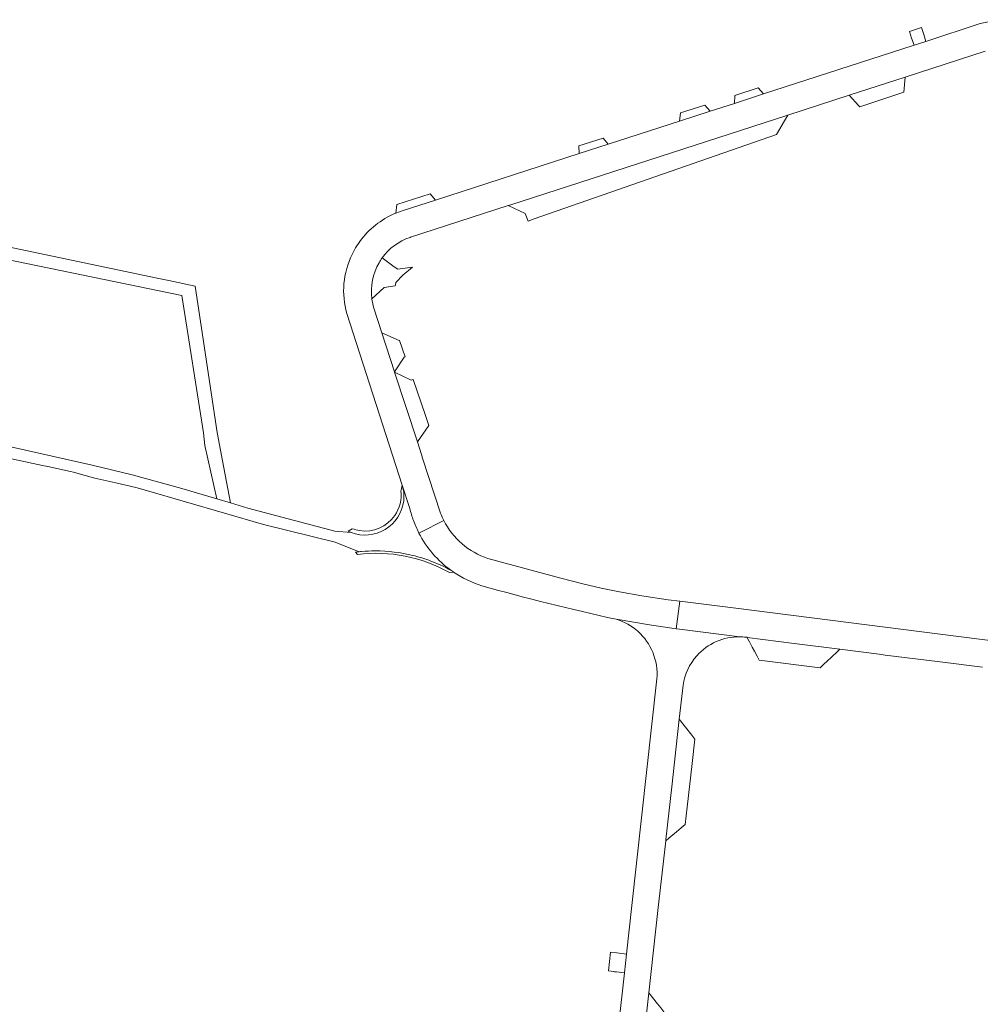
# Model space of a CAD drawing. Header units: metres. Extents: x 166325 to 190320, y 381923 to 404576.
# Tile 963 of 1056: x 181365 to 181619, y 385349 to 385610. Entities that reach past the tile are written whole.
import ezdxf

# ---------------------------------------------------------------- set-up
doc = ezdxf.new("R2010")
doc.units = ezdxf.units.M
for name, color, linetype, lineweight in [('B-WE-VH-VERHARDING_ASFALT-GV', 8, 'Continuous', 18), ('B-WE-VH-VERHARDING_BETON-GV', 8, 'Continuous', 18), ('B-WE-VH-VERHARDING_BETONSTRAATSTEEN-GV', 8, 'Continuous', 18), ('B-WE-VH-VERHARDING_HALFVERHARDING-GV', 8, 'Continuous', 18)]:
    doc.layers.add(name, color=color, linetype=linetype, lineweight=lineweight)

msp = doc.modelspace()

# ---------------------------------------------------------------- linework, layer by layer
at = {"layer": 'B-WE-VH-VERHARDING_ASFALT-GV', "flags": 128}
for points in [[(181619.466, 385608.658), (181605.054, 385603.956), (181601.899, 385602.927), (181561.983, 385590.017), (181554.256, 385587.518), (181547.807, 385585.432), (181539.68, 385582.803), (181520.83, 385576.707), (181513.086, 385574.202), (181474.984, 385561.879), (181466.482, 385559.129), (181464.46, 385558.403), (181464.278, 385558.338)], [(181619.466, 385608.658), (181605.054, 385603.956), (181601.899, 385602.927), (181561.983, 385590.017), (181554.256, 385587.518), (181547.807, 385585.432), (181539.68, 385582.803), (181520.83, 385576.707), (181513.086, 385574.202), (181474.984, 385561.879), (181466.482, 385559.129), (181464.46, 385558.403), (181464.278, 385558.338)], [(181468.262, 385551.988), (181468.377, 385552.025), (181494.32, 385560.423), (181495.036, 385560.655), (181568.202, 385584.338), (181568.436, 385584.414), (181584.707, 385589.681), (181599.527, 385594.478), (181620.781, 385601.358)], [(181468.262, 385551.988), (181468.377, 385552.025), (181494.32, 385560.423), (181495.036, 385560.655), (181568.202, 385584.338), (181568.436, 385584.414), (181584.707, 385589.681), (181599.527, 385594.478), (181620.781, 385601.358)], [(181454.963, 385550.941), (181453.852, 385549.261), (181452.896, 385547.487)], [(181454.963, 385550.941), (181453.852, 385549.261), (181452.896, 385547.487)], [(181476.337, 385478.931), (181471.598, 385493.514), (181471.302, 385494.426), (181470.208, 385497.792), (181464.189, 385516.315), (181464.168, 385516.38), (181460.824, 385526.674), (181458.697, 385533.22)], [(181476.337, 385478.931), (181471.598, 385493.514), (181471.302, 385494.426), (181470.208, 385497.792), (181464.189, 385516.315), (181464.168, 385516.38), (181460.824, 385526.674), (181458.697, 385533.22)], [(181451.492, 385531.797), (181466.223, 385486.336), (181468.227, 385480.113)], [(181451.492, 385531.797), (181466.223, 385486.336), (181468.227, 385480.113)], [(181349.822, 385496.053), (181370.82, 385491.549), (181372.201, 385491.253), (181378.227, 385489.96), (181379.063, 385489.736), (181381.197, 385489.165), (181384.73, 385488.22), (181390.237, 385486.924), (181395.581, 385485.667), (181398.377, 385484.92), (181429.447, 385475.918), (181448.376, 385471.251), (181454.8, 385468.681)], [(181349.822, 385496.053), (181370.82, 385491.549), (181372.201, 385491.253), (181378.227, 385489.96), (181379.063, 385489.736), (181381.197, 385489.165), (181384.73, 385488.22), (181390.237, 385486.924), (181395.581, 385485.667), (181398.377, 385484.92), (181429.447, 385475.918), (181448.376, 385471.251), (181454.8, 385468.681)], [(181452.645, 385473.78), (181448.31, 385474.171), (181425.22, 385480.265), (181420.696, 385481.605), (181417.072, 385482.679), (181407.757, 385485.439), (181394.63, 385489.06), (181383.979, 385491.655), (181355.615, 385498.024)], [(181452.645, 385473.78), (181448.31, 385474.171), (181425.22, 385480.265), (181420.696, 385481.605), (181417.072, 385482.679), (181407.757, 385485.439), (181394.63, 385489.06), (181383.979, 385491.655), (181355.615, 385498.024)], [(181468.227, 385480.113), (181466.223, 385486.336)], [(181468.227, 385480.113), (181466.223, 385486.336)], [(181466.223, 385486.336), (181466.598, 385484.448)], [(181470.626, 385473.638), (181470.963, 385473.809), (181477.204, 385476.976), (181477.125, 385477.132), (181477.048, 385477.288)], [(181470.626, 385473.638), (181470.963, 385473.809), (181477.204, 385476.976), (181477.125, 385477.132), (181477.048, 385477.288)], [(181477.204, 385476.976), (181470.963, 385473.809), (181470.626, 385473.638)], [(181477.204, 385476.976), (181470.963, 385473.809), (181470.626, 385473.638)], [(181508.224, 385461.677), (181488.922, 385466.92)], [(181508.224, 385461.677), (181488.922, 385466.92)], [(181522.905, 385450.789), (181531.746, 385449.277), (181538.796, 385448.284), (181539.771, 385455.585), (181536.722, 385455.97), (181529.768, 385456.986), (181523.805, 385458.012), (181518.929, 385459.04), (181514.071, 385460.179), (181508.224, 385461.677)], [(181522.905, 385450.789), (181531.746, 385449.277), (181538.796, 385448.284), (181539.771, 385455.585), (181536.722, 385455.97), (181529.768, 385456.986), (181523.805, 385458.012), (181518.929, 385459.04), (181514.071, 385460.179), (181508.224, 385461.677)], [(181633.863, 385443.698), (181554.654, 385453.705), (181539.771, 385455.585), (181538.796, 385448.284)], [(181633.863, 385443.698), (181554.654, 385453.705), (181539.771, 385455.585), (181538.796, 385448.284)], [(181555.706, 385446.144), (181539.675, 385448.16), (181538.796, 385448.284), (181531.746, 385449.277), (181522.905, 385450.789)], [(181555.706, 385446.144), (181539.675, 385448.16), (181538.796, 385448.284), (181531.746, 385449.277), (181522.905, 385450.789)], [(181538.796, 385448.284), (181539.675, 385448.16), (181555.706, 385446.144)], [(181538.796, 385448.284), (181539.675, 385448.16), (181555.706, 385446.144)], [(181557.366, 385446.027), (181557.601, 385445.996), (181557.625, 385445.993), (181570.088, 385444.34), (181582.217, 385442.815), (181592.661, 385441.502), (181594.235, 385441.304), (181608.134, 385439.556), (181620.046, 385438.059)], [(181557.366, 385446.027), (181557.601, 385445.996), (181557.625, 385445.993), (181570.088, 385444.34), (181582.217, 385442.815), (181592.661, 385441.502), (181594.235, 385441.304), (181608.134, 385439.556), (181620.046, 385438.059)], [(181533.718, 385435.002), (181533.626, 385434.168), (181527.067, 385374.905), (181525.642, 385362.056), (181525.086, 385357.041), (181521.933, 385328.611)], [(181533.718, 385435.002), (181533.626, 385434.168), (181527.067, 385374.905), (181525.642, 385362.056), (181525.086, 385357.041), (181521.933, 385328.611)], [(181527.075, 385311.119), (181527.219, 385312.421), (181527.519, 385315.131), (181529.018, 385328.665), (181529.121, 385329.594), (181530.002, 385337.553), (181531.581, 385351.815), (181533.997, 385373.634), (181536.048, 385392.042), (181536.091, 385392.429), (181537.649, 385406.413), (181538.006, 385409.613), (181539.639, 385424.268), (181540.646, 385433.307)], [(181527.075, 385311.119), (181527.219, 385312.421), (181527.519, 385315.131), (181529.018, 385328.665), (181529.121, 385329.594), (181530.002, 385337.553), (181531.581, 385351.815), (181533.997, 385373.634), (181536.048, 385392.042), (181536.091, 385392.429), (181537.649, 385406.413), (181538.006, 385409.613), (181539.639, 385424.268), (181540.646, 385433.307)]]:
    msp.add_lwpolyline(points, dxfattribs=at)
at = {"layer": 'B-WE-VH-VERHARDING_ASFALT-GV'}
for points in [[(181633.407, 385608.968, 0.1261027), (181619.466, 385608.658)], [(181633.407, 385608.968, 0.1261027), (181619.466, 385608.658)], [(181464.278, 385558.338, 0.135827), (181454.963, 385550.941)], [(181464.278, 385558.338, 0.135827), (181454.963, 385550.941)], [(181460.864, 385546.546, -0.1598062), (181468.262, 385551.988)], [(181460.864, 385546.546, -0.1598062), (181468.262, 385551.988)], [(181452.896, 385547.487, 0.1833051), (181451.492, 385531.797)], [(181452.896, 385547.487, 0.1833051), (181451.492, 385531.797)], [(181458.149, 385535.727, -0.1650364), (181460.047, 385545.264)], [(181458.149, 385535.727, -0.1650364), (181460.047, 385545.264)], [(181460.047, 385545.264, -0.0253768), (181460.864, 385546.546)], [(181458.697, 385533.22, -0.0422674), (181458.149, 385535.727)], [(181458.697, 385533.22, -0.0422674), (181458.149, 385535.727)], [(181466.598, 385484.448, -0.054614), (181466.584, 385482.214)], [(181466.598, 385484.448, -0.054614), (181466.584, 385482.214)], [(181466.584, 385482.214, -0.4903837), (181452.645, 385473.78)], [(181466.584, 385482.214, -0.4903837), (181452.645, 385473.78)], [(181469.18, 385476.936, -0.0293684), (181468.227, 385480.113)], [(181469.18, 385476.936, -0.0293684), (181468.227, 385480.113)], [(181468.227, 385480.113, 0.0293684), (181469.18, 385476.936)], [(181477.048, 385477.288, -0.0212701), (181476.337, 385478.931)], [(181477.048, 385477.288, -0.0212701), (181476.337, 385478.931)], [(181470.626, 385473.638, -0.031579), (181469.18, 385476.936)], [(181470.626, 385473.638, -0.031579), (181469.18, 385476.936)], [(181469.18, 385476.936, 0.031579), (181470.626, 385473.638)], [(181488.922, 385466.92, -0.1978478), (181477.204, 385476.976)], [(181488.922, 385466.92, -0.1978478), (181477.204, 385476.976)], [(181470.626, 385473.638, 0.1181496), (181479.204, 385463.705)], [(181479.204, 385463.705, -0.1181496), (181470.626, 385473.638)], [(181470.626, 385473.638, 0.1181496), (181479.204, 385463.705)], [(181454.8, 385468.681, -0.0046425), (181455.44, 385468.744)], [(181455.44, 385468.744, -0.0219893), (181459.077, 385468.906)], [(181459.077, 385468.906, -0.0605589), (181469.002, 385467.707)], [(181469.002, 385467.707, -0.026696), (181473.232, 385466.424)], [(181469.002, 385467.707, -0.026696), (181473.232, 385466.424)], [(181473.232, 385466.424, -0.0396913), (181479.204, 385463.705)], [(181479.204, 385463.705, 0.0084377), (181479.769, 385463.31)], [(181479.769, 385463.31, 0.0747828), (181487.304, 385459.672)], [(181479.769, 385463.31, 0.0747828), (181487.304, 385459.672)], [(181487.304, 385459.672, 0.0148526), (181522.905, 385450.789)], [(181487.304, 385459.672, 0.0148526), (181522.905, 385450.789)], [(181522.905, 385450.789, -0.2265442), (181532.626, 385442.032)], [(181522.905, 385450.789, -0.2265442), (181532.626, 385442.032)], [(181544.285, 385441.098, -0.2159011), (181555.706, 385446.144)], [(181544.285, 385441.098, -0.2159011), (181555.706, 385446.144)], [(181555.706, 385446.144, -0.0271434), (181557.366, 385446.027)], [(181555.706, 385446.144, -0.0271434), (181557.366, 385446.027)], [(181532.626, 385442.032, -0.118922), (181533.718, 385435.002)], [(181532.626, 385442.032, -0.118922), (181533.718, 385435.002)], [(181540.646, 385433.307, -0.1457236), (181544.285, 385441.098)], [(181540.646, 385433.307, -0.1457236), (181544.285, 385441.098)]]:
    msp.add_lwpolyline(points, format="xyb", dxfattribs=at)
at = {"layer": 'B-WE-VH-VERHARDING_BETON-GV', "flags": 128}
for points in [[(181466.223, 385486.336), (181465.89, 385484.996), (181465.856, 385484.858)], [(181466.223, 385486.336), (181465.89, 385484.996), (181465.856, 385484.858)], [(181466.598, 385484.448), (181466.223, 385486.336)], [(181466.598, 385484.448), (181466.223, 385486.336)], [(181452.965, 385474.785), (181451.906, 385474.098), (181452.645, 385473.78)], [(181452.965, 385474.785), (181451.906, 385474.098), (181452.645, 385473.78)], [(181453.797, 385468.565), (181454.379, 385467.981)], [(181453.797, 385468.565), (181454.379, 385467.981)], [(181478.744, 385463.137), (181479.694, 385463.297), (181479.769, 385463.31)], [(181478.744, 385463.137), (181479.694, 385463.297), (181479.769, 385463.31)]]:
    msp.add_lwpolyline(points, dxfattribs=at)
at = {"layer": 'B-WE-VH-VERHARDING_BETON-GV'}
for points in [[(181465.856, 385484.858, -0.1828143), (181464.222, 385478.284)], [(181465.856, 385484.858, -0.1828143), (181464.222, 385478.284)], [(181466.584, 385482.214, 0.054614), (181466.598, 385484.448)], [(181452.645, 385473.78, 0.4903837), (181466.584, 385482.214)], [(181464.222, 385478.284, -0.2877176), (181454.875, 385474.279)], [(181464.222, 385478.284, -0.2877176), (181454.875, 385474.279)], [(181454.875, 385474.279, -0.0522922), (181452.965, 385474.785)], [(181454.875, 385474.279, -0.0522922), (181452.965, 385474.785)], [(181454.8, 385468.681, 0.0060169), (181453.797, 385468.565)], [(181454.8, 385468.681, 0.0060169), (181453.797, 385468.565)], [(181454.379, 385467.981, -0.1608839), (181478.744, 385463.137)], [(181454.379, 385467.981, -0.1608839), (181478.744, 385463.137)], [(181455.44, 385468.744, 0.0046425), (181454.8, 385468.681)], [(181455.44, 385468.744, 0.0046425), (181454.8, 385468.681)], [(181459.077, 385468.906, 0.0219893), (181455.44, 385468.744)], [(181459.077, 385468.906, 0.0219893), (181455.44, 385468.744)], [(181469.002, 385467.707, 0.0605589), (181459.077, 385468.906)], [(181469.002, 385467.707, 0.0605589), (181459.077, 385468.906)], [(181473.232, 385466.424, 0.026696), (181469.002, 385467.707)], [(181479.204, 385463.705, 0.0396913), (181473.232, 385466.424)], [(181479.204, 385463.705, 0.0396913), (181473.232, 385466.424)], [(181479.769, 385463.31, -0.0084377), (181479.204, 385463.705)], [(181479.769, 385463.31, -0.0084377), (181479.204, 385463.705)]]:
    msp.add_lwpolyline(points, format="xyb", dxfattribs=at)
at = {"layer": 'B-WE-VH-VERHARDING_BETONSTRAATSTEEN-GV', "flags": 128}
for points in [[(181605.054, 385603.956), (181604.471, 385605.814), (181603.88, 385607.617), (181600.665, 385606.585), (181601.263, 385604.769), (181601.899, 385602.927)], [(181605.054, 385603.956), (181604.471, 385605.814), (181603.88, 385607.617), (181600.665, 385606.585), (181601.263, 385604.769), (181601.899, 385602.927)], [(181587.493, 385586.637), (181599.226, 385590.448), (181599.527, 385594.478), (181584.707, 385589.681), (181587.272, 385586.841)], [(181587.493, 385586.637), (181599.226, 385590.448), (181599.527, 385594.478), (181584.707, 385589.681), (181587.272, 385586.841)], [(181554.256, 385587.518), (181561.983, 385590.017), (181560.601, 385591.646), (181554.384, 385589.639)], [(181554.256, 385587.518), (181561.983, 385590.017), (181560.601, 385591.646), (181554.384, 385589.639)], [(181539.68, 385582.803), (181547.807, 385585.432), (181546.47, 385587.085), (181539.989, 385584.985)], [(181539.68, 385582.803), (181547.807, 385585.432), (181546.47, 385587.085), (181539.989, 385584.985)], [(181499.597, 385556.326), (181501.192, 385556.882), (181565.425, 385579.252), (181567.524, 385582.85), (181568.436, 385584.414), (181568.202, 385584.338), (181495.036, 385560.655), (181494.32, 385560.423), (181498.814, 385558.336)], [(181499.597, 385556.326), (181501.192, 385556.882), (181565.425, 385579.252), (181567.524, 385582.85), (181568.436, 385584.414), (181568.202, 385584.338), (181495.036, 385560.655), (181494.32, 385560.423), (181498.814, 385558.336)], [(181520.83, 385576.707), (181519.459, 385578.333), (181513, 385576.24), (181513.086, 385574.202)], [(181520.83, 385576.707), (181519.459, 385578.333), (181513, 385576.24), (181513.086, 385574.202)], [(181474.984, 385561.879), (181473.589, 385563.545), (181464.742, 385560.695), (181464.46, 385558.403), (181466.482, 385559.129)], [(181474.984, 385561.879), (181473.589, 385563.545), (181464.742, 385560.695), (181464.46, 385558.403), (181466.482, 385559.129)], [(181464.168, 385516.38), (181466.722, 385520.266), (181466.722, 385520.265), (181466.976, 385520.344), (181465.47, 385524.693), (181465.38, 385524.653), (181460.824, 385526.674)], [(181464.168, 385516.38), (181466.722, 385520.266), (181466.722, 385520.265), (181466.976, 385520.344), (181465.47, 385524.693), (181465.38, 385524.653), (181460.824, 385526.674)], [(181469.07, 385514.292), (181468.591, 385514.151), (181464.189, 385516.315), (181470.208, 385497.792), (181473.289, 385502.106), (181472.269, 385505.052)], [(181469.07, 385514.292), (181468.591, 385514.151), (181464.189, 385516.315), (181470.208, 385497.792), (181473.289, 385502.106), (181472.269, 385505.052)], [(181558.65, 385444.055), (181558.996, 385443.415), (181559.578, 385442.338), (181560.292, 385441.015), (181560.857, 385439.971), (181576.97, 385437.922), (181577.861, 385438.753), (181578.994, 385439.81), (181579.94, 385440.692), (181580.479, 385441.194), (181581.067, 385441.743), (181582.217, 385442.815), (181570.088, 385444.34), (181557.625, 385445.993), (181557.601, 385445.996), (181558.255, 385444.787)], [(181558.65, 385444.055), (181558.996, 385443.415), (181559.578, 385442.338), (181560.292, 385441.015), (181560.857, 385439.971), (181576.97, 385437.922), (181577.861, 385438.753), (181578.994, 385439.81), (181579.94, 385440.692), (181580.479, 385441.194), (181581.067, 385441.743), (181582.217, 385442.815), (181570.088, 385444.34), (181557.625, 385445.993), (181557.601, 385445.996), (181558.255, 385444.787)], [(181541.227, 385396.371), (181541.755, 385401.005), (181543.075, 385412.587), (181543.802, 385418.968), (181542.953, 385420.048), (181539.639, 385424.268), (181538.006, 385409.613), (181537.649, 385406.413), (181536.091, 385392.429), (181536.048, 385392.042), (181536.914, 385392.766), (181538.944, 385394.463), (181540.167, 385395.485)], [(181541.227, 385396.371), (181541.755, 385401.005), (181543.075, 385412.587), (181543.802, 385418.968), (181542.953, 385420.048), (181539.639, 385424.268), (181538.006, 385409.613), (181537.649, 385406.413), (181536.091, 385392.429), (181536.048, 385392.042), (181536.914, 385392.766), (181538.944, 385394.463), (181540.167, 385395.485)], [(181523.071, 385362.368), (181521.41, 385362.569), (181520.864, 385357.565), (181522.319, 385357.384), (181522.513, 385357.36), (181523.047, 385357.294), (181525.086, 385357.041), (181525.642, 385362.056)], [(181523.071, 385362.368), (181521.41, 385362.569), (181520.864, 385357.565), (181522.319, 385357.384), (181522.513, 385357.36), (181523.047, 385357.294), (181525.086, 385357.041), (181525.642, 385362.056)], [(181535.002, 385341.732), (181535.572, 385346.735), (181534.755, 385347.775), (181533.91, 385348.85), (181531.581, 385351.815), (181530.002, 385337.553), (181532.749, 385339.849), (181533.972, 385340.871)], [(181535.002, 385341.732), (181535.572, 385346.735), (181534.755, 385347.775), (181533.91, 385348.85), (181531.581, 385351.815), (181530.002, 385337.553), (181532.749, 385339.849), (181533.972, 385340.871)]]:
    msp.add_lwpolyline(points, close=True, dxfattribs=at)
at = {"layer": 'B-WE-VH-VERHARDING_BETONSTRAATSTEEN-GV'}
for points in [[(181460.047, 385545.264, 0.1650364), (181458.149, 385535.727)], [(181460.864, 385546.546, 0.0253768), (181460.047, 385545.264)], [(181460.864, 385546.546, 0.0253768), (181460.047, 385545.264)]]:
    msp.add_lwpolyline(points, format="xyb", dxfattribs=at)
at = {"layer": 'B-WE-VH-VERHARDING_BETONSTRAATSTEEN-GV', "flags": 128}
msp.add_lwpolyline([(181458.149, 385535.727), (181461.447, 385538.733), (181464.348, 385539.195), (181464.381, 385539.392), (181464.491, 385540.05), (181466.349, 385541.946), (181468.888, 385544.144), (181465.003, 385543.555), (181464.086, 385544.223), (181460.864, 385546.546)], dxfattribs=at)
msp.add_lwpolyline([(181458.149, 385535.727), (181461.447, 385538.733), (181464.348, 385539.195), (181464.381, 385539.392), (181464.491, 385540.05), (181466.349, 385541.946), (181468.888, 385544.144), (181465.003, 385543.555), (181464.086, 385544.223), (181460.864, 385546.546)], dxfattribs=at)
at = {"layer": 'B-WE-VH-VERHARDING_HALFVERHARDING-GV', "flags": 128}
msp.add_lwpolyline([(181246.41, 385569.82), (181407.8, 385536.59), (181413.485, 385500.195), (181413.87, 385496.8), (181417.072, 385482.679), (181420.696, 385481.605), (181418.922, 385490.939), (181417.14, 385500.31), (181412.709, 385529.713), (181411.297, 385539.086), (181404.289, 385540.556), (181401.245, 385541.195), (181246.87, 385573.58)], dxfattribs=at)
msp.add_lwpolyline([(181246.41, 385569.82), (181407.8, 385536.59), (181413.485, 385500.195), (181413.87, 385496.8), (181417.072, 385482.679), (181420.696, 385481.605), (181418.922, 385490.939), (181417.14, 385500.31), (181412.709, 385529.713), (181411.297, 385539.086), (181404.289, 385540.556), (181401.245, 385541.195), (181246.87, 385573.58)], dxfattribs=at)

doc.saveas('drawing.dxf')
